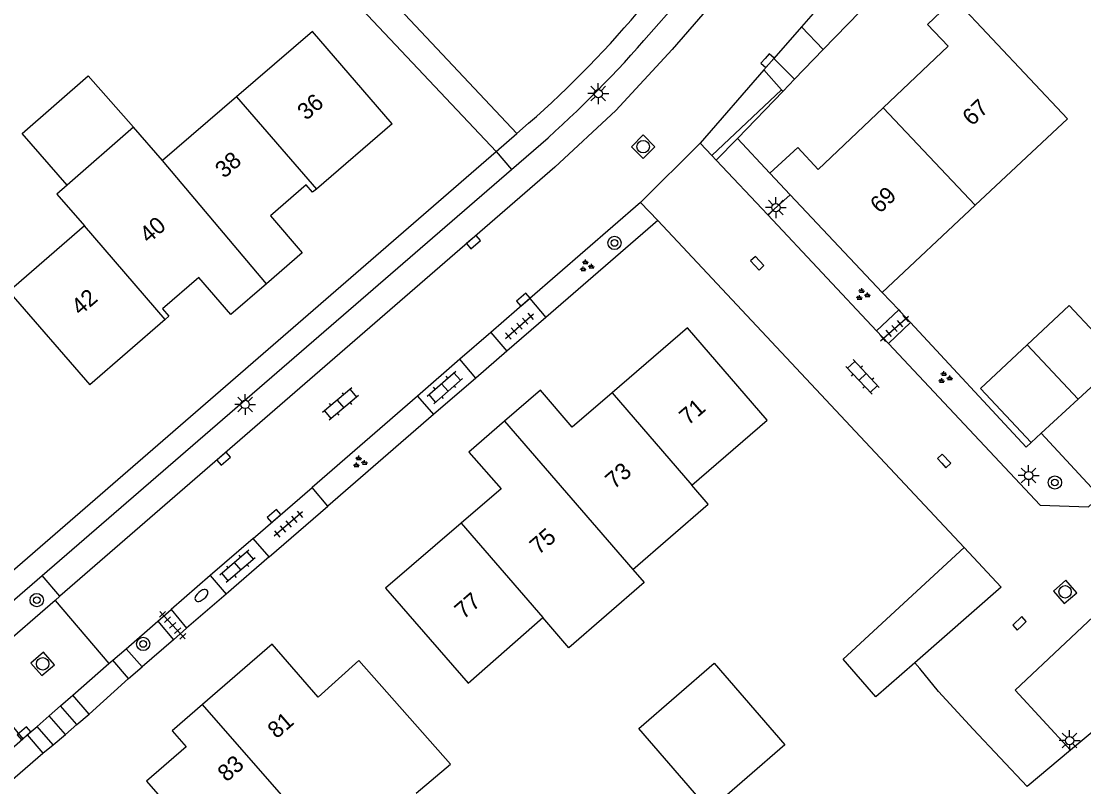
# Model space of a CAD drawing. Extents: x 136000 to 141014, y 402000 to 403500.
# Drawn here: x 137612.8 to 137676.7, y 402310.3 to 402356.4 of the extents above; entities that cross this region are included whole.
import ezdxf

# ---------------------------------------------------------------- set-up
doc = ezdxf.new("R2010")
doc.units = 0
for name, color, linetype in [('gg-afsc-erfafscheiding', 7, 'Continuous'), ('gg-afsc-hekwerk', 7, 'Continuous'), ('gg-afsc-muur', 7, 'Continuous'), ('gg-anno-huisnummerreeks BGT', 7, 'Continuous'), ('gg-bbg-bijgebouw', 7, 'Continuous'), ('gg-bbg-gedigitaliseerde bebouwing', 7, 'Continuous'), ('gg-bbg-gedigitaliseerde bijgebouw', 7, 'Continuous'), ('gg-bbg-hoofdgebouw', 7, 'Continuous'), ('gg-bbg-luifel en loopbrug', 7, 'Continuous'), ('gg-bbg-tussenscheiding', 7, 'Continuous'), ('gg-knt-verharding', 7, 'Continuous'), ('gg-knt-verharding nz', 7, 'Continuous'), ('gt-grn-groengrens', 7, 'Continuous'), ('gt-grn-vlakafsluiter', 7, 'Continuous'), ('gt-grn-weggrens', 7, 'Continuous'), ('gt-symb-boom', 7, 'Continuous'), ('gt-symb-brandkraan', 7, 'Continuous'), ('gt-symb-groenvak', 7, 'Continuous'), ('gt-symb-klinker verharding', 7, 'Continuous'), ('gt-symb-kolk', 7, 'Continuous'), ('gt-symb-lichtmast', 7, 'Continuous'), ('gt-symb-rioolschacht', 7, 'Continuous'), ('gt-symb-tegel verharding', 7, 'Continuous')]:
    doc.layers.add(name, color=color, linetype=linetype)

# ---------------------------------------------------------------- blocks, each defined once
blk = doc.blocks.new('gt0-KOLK')
at = {"layer": 'gt-symb-kolk'}
blk.add_lwpolyline([(0, 0), (0.375, 0), (0.375, 0.4), (-0.375, 0.4), (-0.375, 0), (0, 0)], dxfattribs=at)
blk = doc.blocks.new('gt0-LMAST')
at = {"layer": 'gt-symb-lichtmast'}
for p, q in [((-0.182, 0.173), (-0.447, 0.438)), ((-0.005, 0.246), (-0.005, 0.621)), ((0.172, 0.173), (0.437, 0.438)), ((-0.255, -0.004), (-0.63, -0.004)), ((-0.182, -0.181), (-0.447, -0.446)), ((-0.005, -0.254), (-0.005, -0.629)), ((0.437, -0.446), (0.172, -0.181)), ((0.245, -0.004), (0.62, -0.004))]:
    blk.add_line(p, q, dxfattribs=at)
blk.add_circle((-0.005, -0.004), 0.25, dxfattribs=at)
blk = doc.blocks.new('gt0-BOOM')
at = {"layer": 'gt-symb-boom'}
for radius in [0.4, 0.2]:
    blk.add_circle((0, 0), radius, dxfattribs=at)
blk = doc.blocks.new('gt0-RS')
at = {"layer": 'gt-symb-rioolschacht'}
blk.add_lwpolyline([(-0.5, -0.5), (0.5, -0.5), (0.5, 0.5), (-0.5, 0.5)], close=True, dxfattribs=at)
blk.add_circle((0, 0), 0.375, dxfattribs=at)
blk = doc.blocks.new('gt0-GRVAK')
at = {"layer": 'gt-symb-groenvak'}
for p, q in [((-0.11, 0.189), (-0.228, 0.24)), ((-0.182, 0.153), (0.088, 0.153)), ((-0.091, 0.211), (-0.156, 0.322)), ((-0.047, 0.214), (-0.047, 0.393)), ((-0.004, 0.211), (0.061, 0.322)), ((0.015, 0.189), (0.133, 0.24)), ((0.262, -0.052), (0.197, 0.059)), ((0.305, -0.049), (0.305, 0.13)), ((0.349, -0.052), (0.414, 0.059)), ((-0.245, -0.228), (-0.363, -0.177)), ((-0.318, -0.264), (-0.047, -0.264)), ((-0.226, -0.206), (-0.291, -0.095)), ((-0.183, -0.203), (-0.183, -0.024)), ((-0.139, -0.206), (-0.074, -0.095)), ((-0.12, -0.228), (-0.002, -0.177)), ((0.243, -0.074), (0.125, -0.023)), ((0.17, -0.11), (0.441, -0.11)), ((0.368, -0.074), (0.486, -0.023))]:
    blk.add_line(p, q, dxfattribs=at)
blk = doc.blocks.new('gt0-KL1')
at = {"layer": 'gt-symb-klinker verharding'}
for p, q in [((-1.15, 0.3), (1.15, 0.3)), ((-1, -0.3), (-1, 0.3)), ((-0.5, 0.3), (-0.5, 0.45)), ((0, -0.3), (0, 0.3)), ((0.5, 0.3), (0.5, 0.45)), ((1, -0.3), (1, 0.3)), ((-1.15, -0.3), (1.15, -0.3)), ((-0.5, -0.45), (-0.5, -0.3)), ((0.5, -0.45), (0.5, -0.3))]:
    blk.add_line(p, q, dxfattribs=at)
blk = doc.blocks.new('gt0-TEG1')
at = {"layer": 'gt-symb-tegel verharding'}
for p, q in [((-1.125, 0), (1.125, 0)), ((-0.9, -0.25), (-0.9, 0.25)), ((-0.45, -0.25), (-0.45, 0.25)), ((0, -0.25), (0, 0.25)), ((0.45, -0.25), (0.45, 0.25)), ((0.9, -0.25), (0.9, 0.25))]:
    blk.add_line(p, q, dxfattribs=at)
blk = doc.blocks.new('gt0-BR')
at = {"layer": 'gt-symb-brandkraan'}
for centre, radius, start, end in [((-0.244, 0), 0.206, 107.56694, 252.43307), ((0.599, -2.664), 3, 106.89205, 107.56694), ((0, -0.691), 0.938, 73.10799, 106.89205), ((-0.599, -2.664), 3, 72.43309, 73.10799), ((0.244, 0), 0.206, 287.56695, 72.43309), ((0.599, 2.664), 3, 252.43307, 253.10797), ((0, 0.691), 0.938, 253.10797, 286.89206), ((-0.599, 2.664), 3, 286.89206, 287.56695)]:
    blk.add_arc(centre, radius, start, end, dxfattribs=at)

msp = doc.modelspace()

# ---------------------------------------------------------------- linework, layer by layer
at = {"layer": 'gg-afsc-erfafscheiding'}
for p, q in [((137657.79, 402347.26), (137655.831, 402349.353)), ((137651.04, 402344.406), (137644.318, 402338.587)), ((137644.318, 402338.587), (137641.968, 402336.553)), ((137665.624, 402338.943), (137666.25, 402338.269)), ((137641.968, 402336.553), (137640.099, 402334.934)), ((137640.099, 402334.934), (137637.558, 402332.735)), ((137637.558, 402332.735), (137631.197, 402327.228)), ((137627.67, 402324.175), (137631.197, 402327.228)), ((137627.67, 402324.175), (137625.082, 402321.934)), ((137625.082, 402321.934), (137622.706, 402319.877)), ((137621.913, 402319.191), (137622.706, 402319.877)), ((137621.913, 402319.191), (137620.027, 402317.558)), ((137619.216, 402316.856), (137620.027, 402317.558))]:
    msp.add_line(p, q, dxfattribs=at)
for points in [[(137666.25, 402338.269), (137673.21, 402330.78), (137673.501, 402331.048)], [(137685.719, 402321.433), (137685.891, 402321.236), (137677.623, 402314.018), (137675.877, 402312.554)], [(137667.926, 402316.07), (137666.805, 402317.454), (137666.5, 402317.802)], [(137675.877, 402312.554), (137673.261, 402310.36), (137670.012, 402313.817)]]:
    msp.add_lwpolyline(points, dxfattribs=at)
at = {"layer": 'gg-afsc-hekwerk'}
msp.add_line((137670.012, 402313.817), (137667.926, 402316.07), dxfattribs=at)
at = {"layer": 'gg-afsc-muur'}
for p, q in [((137664.54, 402340.09), (137665.535, 402339.037)), ((137665.535, 402339.037), (137665.624, 402338.943))]:
    msp.add_line(p, q, dxfattribs=at)
at = {"layer": 'gg-bbg-bijgebouw'}
for points in [[(137666.5, 402317.802), (137664.16, 402315.75), (137662.2, 402318.02), (137669.476, 402324.733)], [(137669.476, 402324.733), (137671.693, 402322.357), (137666.5, 402317.802)]]:
    msp.add_lwpolyline(points, dxfattribs=at)
at = {"layer": 'gg-bbg-gedigitaliseerde bebouwing'}
for p, q in [((137619.504, 402350.019), (137615.526, 402346.545)), ((137670.136, 402345.334), (137664.54, 402340.09)), ((137653.084, 402328.486), (137657.62, 402332.4))]:
    msp.add_line(p, q, dxfattribs=at)
for points in [[(137668.9, 402357.76), (137675.688, 402350.536), (137670.136, 402345.334)], [(137615.526, 402346.545), (137614.899, 402345.998), (137616.552, 402344.087)], [(137616.552, 402344.087), (137612.006, 402340.151), (137616.88, 402334.52)], [(137649.544, 402323.417), (137654.074, 402327.344), (137653.084, 402328.486)], [(137649.544, 402323.417), (137650.229, 402322.626), (137645.701, 402318.701), (137644.12, 402320.525)], [(137634.67, 402322.29), (137639.628, 402316.57), (137644.12, 402320.525)], [(137636.507, 402309.951), (137638.568, 402311.709), (137633.07, 402317.95)]]:
    msp.add_lwpolyline(points, dxfattribs=at)
at = {"layer": 'gg-bbg-gedigitaliseerde bijgebouw'}
for p, q in [((137673.269, 402336.939), (137676.334, 402333.669)), ((137676.334, 402333.669), (137678.868, 402336.014))]:
    msp.add_line(p, q, dxfattribs=at)
for points in [[(137678.868, 402336.014), (137675.789, 402339.3), (137673.269, 402336.939)], [(137649.905, 402313.851), (137654.433, 402317.775), (137658.689, 402312.865), (137654.161, 402308.941), (137649.905, 402313.851)]]:
    msp.add_lwpolyline(points, dxfattribs=at)
at = {"layer": 'gg-bbg-hoofdgebouw'}
for p, q in [((137625.713, 402351.855), (137621.256, 402348.013)), ((137635.06, 402350.22), (137630.507, 402346.305)), ((137621.256, 402348.013), (137619.504, 402350.019)), ((137657.79, 402347.26), (137659.01, 402345.964)), ((137659.01, 402345.964), (137664.54, 402340.09)), ((137621.416, 402338.456), (137616.88, 402334.52)), ((137639.218, 402326.197), (137634.67, 402322.29))]:
    msp.add_line(p, q, dxfattribs=at)
for points in [[(137664.595, 402351.185), (137668.51, 402354.9), (137667.26, 402356.21), (137668.9, 402357.76)], [(137635.06, 402350.22), (137630.279, 402355.791), (137625.713, 402351.855)], [(137657.79, 402347.26), (137659.46, 402348.81), (137660.7, 402347.49), (137664.595, 402351.185)], [(137630.507, 402346.305), (137630.28, 402346.11), (137629.89, 402346.56), (137627.74, 402344.69), (137629.66, 402342.46), (137627.501, 402340.597)], [(137627.501, 402340.597), (137625.36, 402338.75), (137623.43, 402340.98), (137621.25, 402339.1), (137621.64, 402338.65), (137621.416, 402338.456)], [(137657.62, 402332.4), (137652.83, 402337.96), (137648.29, 402334.042)], [(137648.29, 402334.042), (137645.9, 402331.98), (137643.98, 402334.21), (137641.83, 402332.349)], [(137641.83, 402332.349), (137639.67, 402330.48), (137641.62, 402328.26), (137639.218, 402326.197)], [(137633.07, 402317.95), (137630.61, 402315.73), (137627.85, 402318.92), (137623.659, 402315.294)], [(137623.659, 402315.294), (137621.84, 402313.72), (137622.67, 402312.75), (137620.3, 402310.69), (137622.88, 402307.71), (137620.307, 402305.417)]]:
    msp.add_lwpolyline(points, dxfattribs=at)
at = {"layer": 'gg-bbg-luifel en loopbrug'}
for p, q in [((137674.109, 402331.61), (137676.334, 402333.669)), ((137673.501, 402331.048), (137674.109, 402331.61))]:
    msp.add_line(p, q, dxfattribs=at)
for points in [[(137615.526, 402346.545), (137612.814, 402349.645), (137616.787, 402353.123), (137619.504, 402350.019)], [(137673.269, 402336.939), (137670.453, 402334.3), (137673.501, 402331.048)]]:
    msp.add_lwpolyline(points, dxfattribs=at)
at = {"layer": 'gg-bbg-tussenscheiding'}
for p, q in [((137625.713, 402351.855), (137630.507, 402346.305)), ((137664.595, 402351.185), (137670.136, 402345.334)), ((137627.501, 402340.597), (137621.256, 402348.013)), ((137621.416, 402338.456), (137616.552, 402344.087)), ((137648.29, 402334.042), (137653.084, 402328.486)), ((137641.83, 402332.349), (137649.544, 402323.417)), ((137639.218, 402326.197), (137644.12, 402320.525)), ((137631.829, 402305.963), (137623.659, 402315.294))]:
    msp.add_line(p, q, dxfattribs=at)
at = {"layer": 'gg-knt-verharding'}
for p, q in [((137650.209, 402355.236), (137675.898, 402384.827)), ((137623.308, 402370.146), (137642.559, 402349.643)), ((137641.318, 402348.566), (137622.082, 402368.977)), ((137661.714, 402358.396), (137659.681, 402356.06)), ((137659.681, 402356.06), (137658.029, 402354.161)), ((137660.995, 402354.696), (137659.681, 402356.06)), ((137658.029, 402354.161), (137657.43, 402353.472)), ((137658.029, 402354.161), (137659.266, 402352.907)), ((137657.43, 402353.472), (137653.6, 402349.07)), ((137657.43, 402353.472), (137658.494, 402352.281)), ((137658.494, 402352.281), (137654.294, 402348.33)), ((137643.272, 402350.261), (137642.559, 402349.643)), ((137653.6, 402349.07), (137654.294, 402348.33)), ((137554.733, 402273.476), (137641.318, 402348.566)), ((137642.254, 402347.486), (137643.565, 402348.62)), ((137654.294, 402348.33), (137654.564, 402348.043)), ((137654.564, 402348.043), (137657.659, 402344.745)), ((137614.019, 402323.057), (137642.254, 402347.486)), ((137650.01, 402345.5), (137643.342, 402339.715)), ((137651.04, 402344.406), (137650.01, 402345.5)), ((137669.476, 402324.733), (137651.04, 402344.406)), ((137657.659, 402344.745), (137664.2, 402337.776)), ((137643.342, 402339.715), (137640.994, 402337.678)), ((137643.342, 402339.715), (137644.318, 402338.587)), ((137665.535, 402339.037), (137664.2, 402337.776)), ((137666.25, 402338.269), (137664.918, 402337.01)), ((137640.994, 402337.678), (137639.133, 402336.063)), ((137664.2, 402337.776), (137664.918, 402337.01)), ((137639.133, 402336.063), (137636.585, 402333.852)), ((137640.099, 402334.934), (137639.133, 402336.063)), ((137636.585, 402333.852), (137630.252, 402328.358)), ((137636.585, 402333.852), (137637.558, 402332.735)), ((137677.639, 402327.815), (137674.109, 402331.61)), ((137626.705, 402325.281), (137630.252, 402328.358)), ((137631.197, 402327.228), (137630.252, 402328.358)), ((137626.705, 402325.281), (137624.129, 402323.046)), ((137627.67, 402324.175), (137626.705, 402325.281)), ((137609.122, 402318.842), (137614.019, 402323.057)), ((137615.084, 402321.81), (137614.019, 402323.057)), ((137624.129, 402323.046), (137621.776, 402321.004)), ((137624.129, 402323.046), (137625.082, 402321.934)), ((137614.787, 402321.557), (137610.219, 402317.592)), ((137615.084, 402321.81), (137614.787, 402321.557)), ((137614.787, 402321.557), (137618.032, 402317.757)), ((137620.967, 402320.303), (137621.776, 402321.004)), ((137621.776, 402321.004), (137622.706, 402319.877)), ((137619.061, 402318.649), (137620.967, 402320.303)), ((137620.967, 402320.303), (137621.913, 402319.191)), ((137618.26, 402317.955), (137619.061, 402318.649)), ((137620.027, 402317.558), (137619.061, 402318.649)), ((137615.85, 402315.851), (137618.032, 402317.757)), ((137618.032, 402317.757), (137618.26, 402317.955)), ((137619.216, 402316.856), (137618.26, 402317.955)), ((137609.637, 402317.088), (137612.859, 402313.232)), ((137615.118, 402315.212), (137615.85, 402315.851)), ((137616.839, 402314.719), (137615.85, 402315.851)), ((137614.429, 402314.61), (137615.118, 402315.212)), ((137616.094, 402314.095), (137615.118, 402315.212)), ((137613.707, 402313.979), (137614.429, 402314.61)), ((137615.409, 402313.488), (137614.429, 402314.61)), ((137613.114, 402313.461), (137613.707, 402313.979)), ((137614.671, 402312.869), (137613.707, 402313.979)), ((137610.688, 402311.338), (137612.859, 402313.232)), ((137612.859, 402313.232), (137613.114, 402313.461)), ((137613.114, 402313.461), (137614.056, 402312.369))]:
    msp.add_line(p, q, dxfattribs=at)
msp.add_lwpolyline([(137664.918, 402337.01), (137674.05, 402327.28), (137676.96, 402327.18), (137677.639, 402327.815)], dxfattribs=at)
for centre, radius, start, end in [((137603.07, 402396.306), 61.126, 311.12386, 320.5053), ((137599.677, 402399.337), 67.07, 310.87083, 318.8872)]:
    msp.add_arc(centre, radius, start, end, dxfattribs=at)
at = {"layer": 'gg-knt-verharding nz'}
msp.add_line((137658.494, 402352.281), (137658.579, 402352.196), dxfattribs=at)
for points in [[(137677.002, 402383.635), (137651.9, 402354.71), (137648.51, 402351.03), (137644.85, 402347.62), (137615.084, 402321.81)], [(137690.703, 402333.233), (137672.545, 402316.166), (137675.877, 402312.554)]]:
    msp.add_lwpolyline(points, dxfattribs=at)
at = {"layer": 'gt-grn-groengrens'}
for p, q in [((137659.266, 402352.907), (137660.995, 402354.696)), ((137657.659, 402344.745), (137659.01, 402345.964))]:
    msp.add_line(p, q, dxfattribs=at)
at = {"layer": 'gt-grn-vlakafsluiter'}
for p, q in [((137660.995, 402354.696), (137663.187, 402356.964)), ((137659.266, 402352.907), (137658.579, 402352.196)), ((137658.579, 402352.196), (137655.831, 402349.353)), ((137655.831, 402349.353), (137654.564, 402348.043)), ((137616.839, 402314.719), (137619.216, 402316.856)), ((137616.094, 402314.095), (137616.839, 402314.719)), ((137615.409, 402313.488), (137616.094, 402314.095)), ((137614.671, 402312.869), (137615.409, 402313.488)), ((137605.836, 402305.259), (137614.056, 402312.369)), ((137614.056, 402312.369), (137614.671, 402312.869))]:
    msp.add_line(p, q, dxfattribs=at)
at = {"layer": 'gt-grn-weggrens'}
for p, q in [((137641.318, 402348.566), (137642.559, 402349.643)), ((137650.01, 402345.5), (137653.6, 402349.07)), ((137641.318, 402348.566), (137642.254, 402347.486)), ((137640.994, 402337.678), (137641.968, 402336.553))]:
    msp.add_line(p, q, dxfattribs=at)

# ---------------------------------------------------------------- block references
at = {"layer": 'gt-symb-boom'}
for p in [(137648.438, 402343.062), (137674.93, 402328.649), (137613.688, 402321.576), (137620.091, 402318.937)]:
    msp.add_blockref('gt0-BOOM', p, dxfattribs=at)
at = {"layer": 'gt-symb-brandkraan', "rotation": 40.86240641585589}
msp.add_blockref('gt0-BR', (137623.595, 402321.851), dxfattribs=at)
at = {"layer": 'gt-symb-groenvak'}
for p in [(137646.746, 402341.669), (137663.356, 402339.95), (137668.305, 402334.953), (137633.107, 402329.873)]:
    msp.add_blockref('gt0-GRVAK', p, dxfattribs=at)
at = {"layer": 'gt-symb-klinker verharding'}
for p, rotation in [((137663.362, 402335), -46.82408983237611), ((137638.231, 402334.371), 41.39080239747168), ((137631.958, 402333.372), -139.98904227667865), ((137625.768, 402323.603), -139.29925519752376)]:
    msp.add_blockref('gt0-KL1', p, dxfattribs=dict(at, rotation=rotation))
at = {"layer": 'gt-symb-kolk'}
for p, rotation in [((137657.493, 402354.154), -130.86240641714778), ((137639.827, 402343.265), -139.13759358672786), ((137656.879, 402341.707), -46.62038199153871), ((137643.088, 402339.495), 40.824935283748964), ((137624.803, 402330.238), -139.13759358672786), ((137668.119, 402329.814), -46.62038199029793), ((137628.092, 402326.484), 40.82493528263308), ((137672.938, 402320.033), 43.298645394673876), ((137613.059, 402313.412), 41.24817758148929)]:
    msp.add_blockref('gt0-KOLK', p, dxfattribs=dict(at, rotation=rotation))
at = {"layer": 'gt-symb-lichtmast'}
for p in [(137647.471, 402352.05), (137658.152, 402345.192), (137626.226, 402333.353), (137673.355, 402329.075), (137675.819, 402313.126)]:
    msp.add_blockref('gt0-LMAST', p, dxfattribs=at)
at = {"layer": 'gt-symb-rioolschacht'}
for p, rotation in [((137650.166, 402348.854), 45), ((137675.542, 402322.071), -139.0567378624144), ((137614.046, 402317.737), 40.90572608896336)]:
    msp.add_blockref('gt0-RS', p, dxfattribs=dict(at, rotation=rotation))
at = {"layer": 'gt-symb-tegel verharding'}
for p, rotation in [((137642.728, 402338.057), 41.39080239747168), ((137665.278, 402337.916), 41.06735632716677), ((137628.827, 402326.146), -139.29925519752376), ((137621.861, 402320.065), -47.22907135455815)]:
    msp.add_blockref('gt0-TEG1', p, dxfattribs=dict(at, rotation=rotation))

# ---------------------------------------------------------------- texts
at = {"layer": 'gg-anno-huisnummerreeks BGT'}
for s, rotation, p in [('36', 40.7, (137629.899, 402350.398)), ('67', 43.5, (137669.942, 402350.055)), ('38', 41, (137624.959, 402346.91)), ('69', 43.5, (137664.394, 402344.792)), ('40', 40.8, (137620.414, 402342.999)), ('42', 40.9, (137616.306, 402338.656)), ('71', 40.8, (137652.873, 402332.052)), ('73', 40.8, (137648.421, 402328.21)), ('75', 40.7, (137643.877, 402324.266)), ('77', 40.7, (137639.359, 402320.385)), ('81', 40.9, (137628.112, 402313.195)), ('83', 40.9, (137625.107, 402310.595))]:
    msp.add_text(s, height=1, rotation=rotation, dxfattribs=at).set_placement(p)

doc.saveas('drawing.dxf')
